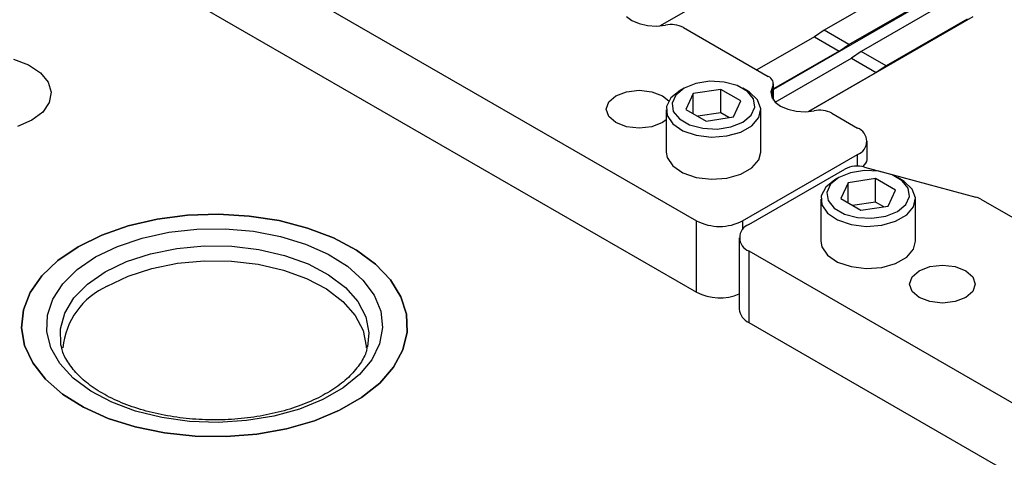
# Model space of a CAD drawing. Header units: inches. Extents: x 1880 to 2363, y -453 to -54.
# Tile 289 of 656: x 2069.28 to 2072.09, y -420.86 to -419.6. Entities that reach past the tile are written whole.
import ezdxf

# ---------------------------------------------------------------- set-up
doc = ezdxf.new("R2010")
doc.units = ezdxf.units.IN
doc.header["$LTSCALE"] = 0.5
doc.header["$MEASUREMENT"] = 0
for name, color, linetype in [('DIE-M-S', 8, 'Continuous'), ('DIE-M-S2', 1, 'Continuous'), ('DSS-M-S', 53, 'Continuous'), ('RAI-M-S', 8, 'Continuous'), ('SVD-M-S', 8, 'Continuous')]:
    doc.layers.add(name, color=color, linetype=linetype)

msp = doc.modelspace()

# ---------------------------------------------------------------- linework, layer by layer
at = {"layer": 'DIE-M-S', "linetype": 'Continuous', "lineweight": 25}
for p, q in [((2071.109, -419.62265), (2071.58033, -419.35056)), ((2071.53326, -419.86758), (2072.00422, -419.59569)), ((2071.55024, -419.65367), (2071.38584, -419.74858)), ((2069.26377, -419.71816), (2069.30647, -419.73433)), ((2069.30647, -419.73433), (2069.34003, -419.75654)), ((2069.34003, -419.75654), (2069.36196, -419.78316)), ((2069.36196, -419.78316), (2069.37063, -419.81221)), ((2069.37063, -419.81221), (2069.36541, -419.84154)), ((2069.36541, -419.84154), (2069.34668, -419.86896)), ((2069.34668, -419.86896), (2069.31582, -419.89245)), ((2069.31582, -419.89245), (2069.27514, -419.91026)), ((2069.67334, -420.17546), (2069.59105, -420.19458)), ((2069.75987, -420.16421), (2069.67334, -420.17546)), ((2069.84841, -420.16111), (2069.75987, -420.16421)), ((2069.93667, -420.16626), (2069.84841, -420.16111)), ((2070.02235, -420.17952), (2069.93667, -420.16626)), ((2070.10324, -420.20053), (2070.02235, -420.17952)), ((2069.59105, -420.19458), (2069.51514, -420.22107)), ((2070.17724, -420.22877), (2070.10324, -420.20053)), ((2069.51514, -420.22107), (2069.44757, -420.25425)), ((2070.24244, -420.26349), (2070.17724, -420.22877)), ((2069.44757, -420.25425), (2069.3901, -420.29325)), ((2070.29714, -420.3038), (2070.24244, -420.26349)), ((2069.3901, -420.29325), (2069.34421, -420.33707)), ((2070.33994, -420.34865), (2070.29714, -420.3038)), ((2069.34421, -420.33707), (2069.31109, -420.38458)), ((2070.36972, -420.39689), (2070.33994, -420.34865)), ((2069.31109, -420.38458), (2069.2916, -420.43453)), ((2070.3857, -420.44726), (2070.36972, -420.39689)), ((2069.2916, -420.43453), (2069.28625, -420.48565)), ((2070.38749, -420.49845), (2070.3857, -420.44726)), ((2069.28625, -420.48565), (2069.29516, -420.5366)), ((2070.37503, -420.54915), (2070.38749, -420.49845)), ((2069.29516, -420.5366), (2069.31812, -420.58606)), ((2070.34864, -420.59804), (2070.37503, -420.54915)), ((2069.31812, -420.58606), (2069.35453, -420.63275)), ((2070.30901, -420.64385), (2070.34864, -420.59804)), ((2069.35453, -420.63275), (2069.40343, -420.67547)), ((2070.25716, -420.6854), (2070.30901, -420.64385)), ((2069.40343, -420.67547), (2069.46358, -420.71311)), ((2070.19443, -420.72161), (2070.25716, -420.6854)), ((2069.46358, -420.71311), (2069.53341, -420.74469)), ((2070.12246, -420.75154), (2070.19443, -420.72161)), ((2069.53341, -420.74469), (2069.6111, -420.7694)), ((2069.6111, -420.7694), (2069.69466, -420.78659)), ((2070.04311, -420.77442), (2070.12246, -420.75154)), ((2069.69466, -420.78659), (2069.78191, -420.79582)), ((2069.78191, -420.79582), (2069.87059, -420.79685)), ((2069.87059, -420.79685), (2069.95842, -420.78965)), ((2069.95842, -420.78965), (2070.04311, -420.77442))]:
    msp.add_line(p, q, dxfattribs=at)
at = {"layer": 'DIE-M-S2', "linetype": 'Continuous', "lineweight": 25}
for p, q in [((2071.80951, -419.50135), (2071.57808, -419.63495)), ((2071.109, -419.62265), (2071.30275, -419.5108)), ((2071.93212, -419.51629), (2071.43337, -419.80421)), ((2071.64879, -419.67577), (2071.88022, -419.54217)), ((2071.91557, -419.56258), (2071.68414, -419.69618)), ((2071.98628, -419.6034), (2071.75486, -419.737)), ((2071.57808, -419.63495), (2071.55024, -419.65367)), ((2071.64879, -419.67577), (2071.57808, -419.63495)), ((2071.55024, -419.65367), (2071.38584, -419.74858)), ((2071.55024, -419.65367), (2071.62095, -419.69449)), ((2071.62095, -419.69449), (2071.43337, -419.80278)), ((2071.62095, -419.69449), (2071.64879, -419.67577)), ((2071.68414, -419.69618), (2071.65631, -419.7149)), ((2071.75486, -419.737), (2071.68414, -419.69618)), ((2071.4385, -419.84064), (2071.65631, -419.7149)), ((2071.65631, -419.7149), (2071.72702, -419.75572)), ((2071.72702, -419.75572), (2071.53326, -419.86758)), ((2071.75486, -419.737), (2071.72702, -419.75572))]:
    msp.add_line(p, q, dxfattribs=at)
at = {"layer": 'DSS-M-S', "linetype": 'Continuous', "lineweight": 25}
for p, q in [((2069.59105, -420.19458), (2069.67334, -420.17546)), ((2069.67334, -420.17546), (2069.75987, -420.16421)), ((2069.75987, -420.16421), (2069.84841, -420.16111)), ((2069.84841, -420.16111), (2069.93667, -420.16626)), ((2069.93667, -420.16626), (2070.02235, -420.17952)), ((2070.02235, -420.17952), (2070.10324, -420.20053)), ((2069.51514, -420.22107), (2069.59105, -420.19458)), ((2069.70654, -420.21263), (2069.78647, -420.20371)), ((2069.78647, -420.20371), (2069.86786, -420.20271)), ((2069.86786, -420.20271), (2069.94838, -420.20967)), ((2070.10324, -420.20053), (2070.17724, -420.22877)), ((2069.44757, -420.25425), (2069.51514, -420.22107)), ((2069.56015, -420.25301), (2069.63037, -420.22923)), ((2069.63037, -420.22923), (2069.70654, -420.21263)), ((2069.94838, -420.20967), (2070.0257, -420.22438)), ((2070.0257, -420.22438), (2070.0976, -420.24642)), ((2070.17724, -420.22877), (2070.24244, -420.26349)), ((2069.3901, -420.29325), (2069.44757, -420.25425)), ((2069.49791, -420.28331), (2069.56015, -420.25301)), ((2069.65485, -420.2739), (2069.72951, -420.25882)), ((2069.72951, -420.25882), (2069.80764, -420.25167)), ((2069.80764, -420.25167), (2069.88672, -420.2527)), ((2069.88672, -420.2527), (2069.96421, -420.26186)), ((2069.96421, -420.26186), (2070.03762, -420.27886)), ((2070.0976, -420.24642), (2070.16201, -420.27517)), ((2070.24244, -420.26349), (2070.29714, -420.3038)), ((2069.44543, -420.31924), (2069.49791, -420.28331)), ((2069.58605, -420.29643), (2069.65485, -420.2739)), ((2070.03762, -420.27886), (2070.1046, -420.30315)), ((2070.16201, -420.27517), (2070.21708, -420.30978)), ((2069.34421, -420.33707), (2069.3901, -420.29325)), ((2069.40423, -420.35977), (2069.44543, -420.31924)), ((2069.52533, -420.3257), (2069.58605, -420.29643)), ((2069.59069, -420.33803), (2069.65822, -420.31591)), ((2069.65822, -420.31591), (2069.7315, -420.30111)), ((2069.7315, -420.30111), (2069.80818, -420.29409)), ((2069.80818, -420.29409), (2069.8858, -420.2951)), ((2069.8858, -420.2951), (2069.96187, -420.30409)), ((2069.96187, -420.30409), (2070.03393, -420.32078)), ((2070.1046, -420.30315), (2070.16299, -420.33396)), ((2070.21708, -420.30978), (2070.26123, -420.34927)), ((2070.29714, -420.3038), (2070.33994, -420.34865)), ((2069.31109, -420.38458), (2069.34421, -420.33707)), ((2069.47463, -420.36075), (2069.52533, -420.3257)), ((2069.53109, -420.36675), (2069.59069, -420.33803)), ((2070.03393, -420.32078), (2070.09967, -420.34462)), ((2070.09967, -420.34462), (2070.15697, -420.37486)), ((2070.16299, -420.33396), (2070.21091, -420.37029)), ((2070.33994, -420.34865), (2070.36972, -420.39689)), ((2069.37548, -420.40374), (2069.40423, -420.35977)), ((2069.4356, -420.40047), (2069.47463, -420.36075)), ((2070.15697, -420.37486), (2070.20401, -420.41052)), ((2070.21091, -420.37029), (2070.24682, -420.41098)), ((2070.26123, -420.34927), (2070.29318, -420.3925)), ((2069.2916, -420.43453), (2069.31109, -420.38458)), ((2069.36003, -420.44989), (2069.37548, -420.40374)), ((2069.40947, -420.44357), (2069.4356, -420.40047)), ((2070.29318, -420.3925), (2070.31202, -420.43822)), ((2070.36972, -420.39689), (2070.3857, -420.44726)), ((2070.20401, -420.41052), (2070.23925, -420.45046)), ((2070.24682, -420.41098), (2070.26957, -420.45471)), ((2069.28625, -420.48565), (2069.2916, -420.43453)), ((2069.3583, -420.49687), (2069.36003, -420.44989)), ((2069.3971, -420.48867), (2069.40947, -420.44357)), ((2070.23925, -420.45046), (2070.26158, -420.49339)), ((2070.26957, -420.45471), (2070.27842, -420.50009)), ((2070.31202, -420.43822), (2070.3172, -420.48512)), ((2070.3857, -420.44726), (2070.38749, -420.49845)), ((2069.29516, -420.5366), (2069.28625, -420.48565)), ((2069.39887, -420.53432), (2069.3971, -420.48867)), ((2070.3172, -420.48512), (2070.30857, -420.53186)), ((2069.37035, -420.54335), (2069.3583, -420.49687)), ((2070.26158, -420.49339), (2070.27028, -420.53793)), ((2070.27842, -420.50009), (2070.27448, -420.54024)), ((2070.38749, -420.49845), (2070.37503, -420.54915)), ((2069.31812, -420.58606), (2069.29516, -420.5366)), ((2069.39584, -420.58799), (2069.37035, -420.54335)), ((2069.39954, -420.53756), (2069.39887, -420.53432)), ((2069.40097, -420.54355), (2069.39954, -420.53756)), ((2070.27028, -420.53793), (2070.27039, -420.54353)), ((2070.30857, -420.53186), (2070.28639, -420.57708)), ((2070.37503, -420.54915), (2070.34864, -420.59804)), ((2069.35453, -420.63275), (2069.31812, -420.58606)), ((2069.43402, -420.6295), (2069.39584, -420.58799)), ((2070.28639, -420.57708), (2070.25129, -420.61948)), ((2070.34864, -420.59804), (2070.30901, -420.64385)), ((2069.48381, -420.66668), (2069.43402, -420.6295)), ((2070.25129, -420.61948), (2070.20428, -420.65785)), ((2069.40343, -420.67547), (2069.35453, -420.63275)), ((2070.20428, -420.65785), (2070.14671, -420.69108)), ((2070.30901, -420.64385), (2070.25716, -420.6854)), ((2069.46358, -420.71311), (2069.40343, -420.67547)), ((2069.54377, -420.69847), (2069.48381, -420.66668)), ((2070.25716, -420.6854), (2070.19443, -420.72161)), ((2069.53341, -420.74469), (2069.46358, -420.71311)), ((2069.61217, -420.72396), (2069.54377, -420.69847)), ((2070.14671, -420.69108), (2070.08025, -420.71822)), ((2069.68705, -420.7424), (2069.61217, -420.72396)), ((2070.00679, -420.73849), (2069.92846, -420.75129)), ((2070.08025, -420.71822), (2070.00679, -420.73849)), ((2070.19443, -420.72161), (2070.12246, -420.75154)), ((2069.6111, -420.7694), (2069.53341, -420.74469)), ((2069.69466, -420.78659), (2069.6111, -420.7694)), ((2069.76626, -420.75328), (2069.68705, -420.7424)), ((2069.8475, -420.75627), (2069.76626, -420.75328)), ((2069.92846, -420.75129), (2069.8475, -420.75627)), ((2070.12246, -420.75154), (2070.04311, -420.77442)), ((2069.78191, -420.79582), (2069.69466, -420.78659)), ((2069.87059, -420.79685), (2069.78191, -420.79582)), ((2069.95842, -420.78965), (2069.87059, -420.79685)), ((2070.04311, -420.77442), (2069.95842, -420.78965))]:
    msp.add_line(p, q, dxfattribs=at)
msp.add_arc((2069.61981, -420.56431), 0.21656, 114.18443, 174.49542, dxfattribs=at)
msp.add_open_spline([(2070.27323, -420.53974), (2070.27261, -420.544), (2070.27034, -420.5596), (2070.25484, -420.5878), (2070.22649, -420.62317), (2070.18563, -420.65677), (2070.13546, -420.68637), (2070.0769, -420.71118), (2070.01151, -420.73042), (2069.94105, -420.74341), (2069.86754, -420.7497), (2069.79308, -420.74904), (2069.71989, -420.74145), (2069.65012, -420.7272), (2069.58585, -420.70681), (2069.52891, -420.68105), (2069.48099, -420.65096), (2069.44298, -420.61775), (2069.41685, -420.5828), (2069.40339, -420.55753), (2069.40161, -420.54422), (2069.40138, -420.54253)], degree=3, knots=[0, 0, 0, 0, 0.0209664, 0.0767016, 0.1359809, 0.1935179, 0.2504866, 0.307398, 0.364436, 0.4216468, 0.4789932, 0.5364094, 0.5938187, 0.6511211, 0.7082397, 0.7651077, 0.8216968, 0.8780913, 0.9345298, 0.9916719, 1, 1, 1, 1], dxfattribs=at)
at = {"layer": 'RAI-M-S', "linetype": 'Continuous', "lineweight": 25}
for p, q in [((2068.79992, -418.78643), (2071.21398, -420.18003)), ((2068.79992, -418.99056), (2071.21398, -420.38417)), ((2071.01393, -419.5954), (2071.0295, -419.60728)), ((2071.0295, -419.60728), (2071.05008, -419.61627)), ((2071.05008, -419.61627), (2071.07412, -419.62169)), ((2071.07412, -419.62169), (2071.09981, -419.62313)), ((2071.09981, -419.62313), (2071.1252, -419.62049)), ((2071.17611, -419.62751), (2071.41873, -419.76757)), ((2070.98364, -419.82255), (2071.01406, -419.81082)), ((2071.01406, -419.81082), (2071.04993, -419.8067)), ((2071.04993, -419.8067), (2071.08581, -419.81082)), ((2071.08581, -419.81082), (2071.11622, -419.82255)), ((2071.43089, -419.79696), (2071.42631, -419.81162)), ((2071.42631, -419.81162), (2071.4288, -419.82645)), ((2071.43089, -419.83071), (2071.43089, -419.79696)), ((2071.43337, -419.83458), (2071.43337, -419.78798)), ((2070.95618, -419.86082), (2070.96332, -419.84011)), ((2070.96332, -419.84011), (2070.98364, -419.82255)), ((2071.11622, -419.82255), (2071.13443, -419.83737)), ((2071.4288, -419.82645), (2071.43819, -419.84032)), ((2071.43819, -419.84032), (2071.45376, -419.85221)), ((2070.96332, -419.88153), (2070.95618, -419.86082)), ((2071.45376, -419.85221), (2071.47434, -419.86119)), ((2071.47434, -419.86119), (2071.49838, -419.86661)), ((2071.49838, -419.86661), (2071.52407, -419.86805)), ((2071.52407, -419.86805), (2071.54947, -419.86541)), ((2070.98364, -419.89909), (2070.96332, -419.88153)), ((2071.12706, -419.89158), (2071.11622, -419.89909)), ((2071.60038, -419.87243), (2071.6736, -419.9147)), ((2071.01406, -419.91082), (2070.98364, -419.89909)), ((2071.04993, -419.91494), (2071.01406, -419.91082)), ((2071.08581, -419.91082), (2071.04993, -419.91494)), ((2071.11622, -419.89909), (2071.08581, -419.91082)), ((2071.70084, -420.00567), (2071.70084, -419.95266)), ((2071.3455, -420.18003), (2071.6736, -419.99063)), ((2071.6736, -420.02378), (2071.6736, -419.99063)), ((2071.36318, -420.19024), (2071.63689, -420.03223)), ((2071.69338, -420.02648), (2071.74299, -420.03983)), ((2071.76475, -420.04569), (2072.01113, -420.11201)), ((2072.02535, -420.11776), (2072.16119, -420.19618)), ((2071.21398, -420.38417), (2071.21398, -420.18003)), ((2071.3455, -420.18003), (2071.3455, -420.20449)), ((2071.33594, -420.2282), (2071.33594, -420.43234)), ((2071.36318, -420.26617), (2073.77724, -421.65977)), ((2071.36318, -420.26617), (2071.36318, -420.4703)), ((2071.84985, -420.3226), (2071.88026, -420.31087)), ((2071.88026, -420.31087), (2071.91614, -420.30675)), ((2071.91614, -420.30675), (2071.95202, -420.31087)), ((2071.95202, -420.31087), (2071.98243, -420.3226)), ((2071.82239, -420.36087), (2071.82952, -420.34016)), ((2071.82952, -420.34016), (2071.84985, -420.3226)), ((2071.98243, -420.3226), (2072.00275, -420.34016)), ((2072.00275, -420.34016), (2072.00989, -420.36087)), ((2071.82952, -420.38158), (2071.82239, -420.36087)), ((2072.00989, -420.36087), (2072.00275, -420.38158)), ((2071.84985, -420.39914), (2071.82952, -420.38158)), ((2071.88026, -420.41087), (2071.84985, -420.39914)), ((2071.98243, -420.39914), (2071.95202, -420.41087)), ((2072.00275, -420.38158), (2071.98243, -420.39914)), ((2071.91614, -420.41499), (2071.88026, -420.41087)), ((2071.95202, -420.41087), (2071.91614, -420.41499)), ((2071.36318, -420.4703), (2073.77724, -421.86391))]:
    msp.add_line(p, q, dxfattribs=at)
for centre, radius, start, end in [((2071.14069, -419.69627), 0.07735, 62.74366, 101.54852), ((2071.41128, -419.78786), 0.02162, 335.11499, 69.85575), ((2071.56495, -419.94119), 0.07735, 62.74366, 101.54852), ((2071.65919, -419.95266), 0.04061, 290.78342, 69.21658), ((2071.67252, -420.10183), 0.07818, 74.52122, 117.10318), ((2071.99615, -420.16953), 0.05944, 60.57509, 75.4057), ((2071.27974, -420.05312), 0.14294, 242.60967, 297.39033), ((2071.37759, -420.2282), 0.04061, 110.78342, 249.21658), ((2071.28015, -420.25508), 0.14506, 242.86065, 292.61925), ((2071.38248, -420.4277), 0.04677, 185.6948, 245.62534)]:
    msp.add_arc(centre, radius, start, end, dxfattribs=at)
msp.add_ellipse((2071.60784, -420.02521), major_axis=(0.09267, 0.02234), ratio=0.3494348, start_param=5.6764329, end_param=6.1991428, dxfattribs=at)
at = {"layer": 'SVD-M-S', "linetype": 'Continuous', "lineweight": 25}
for p, q in [((2071.25173, -419.78116), (2071.21194, -419.78732)), ((2071.29276, -419.78323), (2071.25173, -419.78116)), ((2071.33009, -419.79328), (2071.29276, -419.78323)), ((2071.16661, -419.80765), (2071.14078, -419.82853)), ((2071.1782, -419.80095), (2071.15458, -419.82043)), ((2071.17819, -419.80096), (2071.16659, -419.80766)), ((2071.21194, -419.78732), (2071.1782, -419.80095)), ((2071.28308, -419.80409), (2071.20465, -419.81623)), ((2071.34049, -419.83724), (2071.28308, -419.80409)), ((2071.28308, -419.87105), (2071.28308, -419.80409)), ((2071.35922, -419.8101), (2071.33009, -419.79328)), ((2071.35754, -419.80766), (2071.34594, -419.80096)), ((2071.36508, -419.81239), (2071.35754, -419.80766)), ((2071.37662, -419.83165), (2071.35922, -419.8101)), ((2071.38783, -419.83443), (2071.36508, -419.81239)), ((2071.14078, -419.82853), (2071.1281, -419.85312)), ((2071.15458, -419.82043), (2071.14392, -419.8434)), ((2071.20465, -419.81623), (2071.18364, -419.8615)), ((2071.20465, -419.87363), (2071.20465, -419.81623)), ((2071.31947, -419.88251), (2071.34049, -419.83724)), ((2071.38021, -419.85533), (2071.37662, -419.83165)), ((2071.39695, -419.85954), (2071.38783, -419.83443)), ((2071.12706, -419.86276), (2071.12706, -419.98328)), ((2071.1281, -419.85312), (2071.12994, -419.87875)), ((2071.14392, -419.8434), (2071.14751, -419.86709)), ((2071.14751, -419.86709), (2071.16491, -419.88864)), ((2071.18364, -419.8615), (2071.24105, -419.89464)), ((2071.36955, -419.8783), (2071.38021, -419.85533)), ((2071.39145, -419.885), (2071.39695, -419.85954)), ((2071.39706, -419.98328), (2071.39706, -419.86276)), ((2071.12994, -419.87875), (2071.14609, -419.90265)), ((2071.16491, -419.88864), (2071.19404, -419.90545)), ((2071.28308, -419.87105), (2071.21771, -419.88116)), ((2071.24105, -419.89464), (2071.31947, -419.88251)), ((2071.30642, -419.88453), (2071.28308, -419.87105)), ((2071.31219, -419.91142), (2071.34593, -419.89778)), ((2071.34593, -419.89778), (2071.36955, -419.8783)), ((2071.37193, -419.90804), (2071.39145, -419.885)), ((2071.14609, -419.90265), (2071.17481, -419.92223)), ((2071.17481, -419.92223), (2071.21299, -419.93536)), ((2071.19404, -419.90545), (2071.23137, -419.9155)), ((2071.23137, -419.9155), (2071.2724, -419.91757)), ((2071.2724, -419.91757), (2071.31219, -419.91142)), ((2071.30059, -419.93745), (2071.34051, -419.92618)), ((2071.34051, -419.92618), (2071.37193, -419.90804)), ((2071.21299, -419.93536), (2071.25649, -419.94063)), ((2071.25649, -419.94063), (2071.30059, -419.93745)), ((2071.12706, -419.98328), (2071.12994, -419.99927)), ((2071.12994, -419.99927), (2071.14609, -420.02317)), ((2071.37193, -420.02857), (2071.39145, -420.00552)), ((2071.39145, -420.00552), (2071.39706, -419.98328)), ((2071.14609, -420.02317), (2071.17481, -420.04275)), ((2071.34051, -420.04671), (2071.37193, -420.02857)), ((2071.69367, -420.03629), (2071.65388, -420.04244)), ((2071.7347, -420.03836), (2071.69367, -420.03629)), ((2071.77203, -420.04841), (2071.7347, -420.03836)), ((2071.17481, -420.04275), (2071.21299, -420.05588)), ((2071.21299, -420.05588), (2071.25649, -420.06115)), ((2071.25649, -420.06115), (2071.30059, -420.05797)), ((2071.30059, -420.05797), (2071.34051, -420.04671)), ((2071.60855, -420.06278), (2071.58272, -420.08366)), ((2071.62014, -420.05608), (2071.59652, -420.07556)), ((2071.62013, -420.05609), (2071.60853, -420.06279)), ((2071.65388, -420.04244), (2071.62014, -420.05608)), ((2071.72502, -420.05922), (2071.6466, -420.07135)), ((2071.78243, -420.09236), (2071.72502, -420.05922)), ((2071.72502, -420.12618), (2071.72502, -420.05922)), ((2071.80116, -420.06522), (2071.77203, -420.04841)), ((2071.79948, -420.06279), (2071.78788, -420.05609)), ((2071.80702, -420.06752), (2071.79948, -420.06279)), ((2071.81857, -420.08677), (2071.80116, -420.06522)), ((2071.82977, -420.08956), (2071.80702, -420.06752)), ((2071.58272, -420.08366), (2071.57004, -420.10825)), ((2071.59652, -420.07556), (2071.58586, -420.09853)), ((2071.6466, -420.07135), (2071.62558, -420.11663)), ((2071.6466, -420.12876), (2071.6466, -420.07135)), ((2071.76142, -420.13764), (2071.78243, -420.09236)), ((2071.82216, -420.11046), (2071.81857, -420.08677)), ((2071.83889, -420.11467), (2071.82977, -420.08956)), ((2071.56901, -420.11789), (2071.56901, -420.23841)), ((2071.57004, -420.10825), (2071.57188, -420.13388)), ((2071.58586, -420.09853), (2071.58945, -420.12222)), ((2071.58945, -420.12222), (2071.60686, -420.14377)), ((2071.62558, -420.11663), (2071.68299, -420.14977)), ((2071.81149, -420.13343), (2071.82216, -420.11046)), ((2071.83339, -420.14012), (2071.83889, -420.11467)), ((2071.83901, -420.23841), (2071.83901, -420.11789)), ((2071.57188, -420.13388), (2071.58803, -420.15778)), ((2071.60686, -420.14377), (2071.63598, -420.16058)), ((2071.72502, -420.12618), (2071.65965, -420.13629)), ((2071.68299, -420.14977), (2071.76142, -420.13764)), ((2071.74837, -420.13966), (2071.72502, -420.12618)), ((2071.78787, -420.15291), (2071.81149, -420.13343)), ((2071.81388, -420.16317), (2071.83339, -420.14012)), ((2071.58803, -420.15778), (2071.61676, -420.17736)), ((2071.61676, -420.17736), (2071.65493, -420.19049)), ((2071.63598, -420.16058), (2071.67331, -420.17063)), ((2071.67331, -420.17063), (2071.71434, -420.1727)), ((2071.71434, -420.1727), (2071.75413, -420.16655)), ((2071.75413, -420.16655), (2071.78787, -420.15291)), ((2071.78245, -420.18131), (2071.81388, -420.16317)), ((2071.65493, -420.19049), (2071.69843, -420.19575)), ((2071.69843, -420.19575), (2071.74253, -420.19258)), ((2071.74253, -420.19258), (2071.78245, -420.18131)), ((2071.56901, -420.23841), (2071.57188, -420.2544)), ((2071.57188, -420.2544), (2071.58803, -420.2783)), ((2071.81388, -420.28369), (2071.83339, -420.26064)), ((2071.83339, -420.26064), (2071.83901, -420.23841)), ((2071.58803, -420.2783), (2071.61676, -420.29788)), ((2071.78245, -420.30183), (2071.81388, -420.28369)), ((2071.61676, -420.29788), (2071.65493, -420.31101)), ((2071.65493, -420.31101), (2071.69843, -420.31627)), ((2071.69843, -420.31627), (2071.74253, -420.3131)), ((2071.74253, -420.3131), (2071.78245, -420.30183))]:
    msp.add_line(p, q, dxfattribs=at)

doc.saveas('drawing.dxf')
